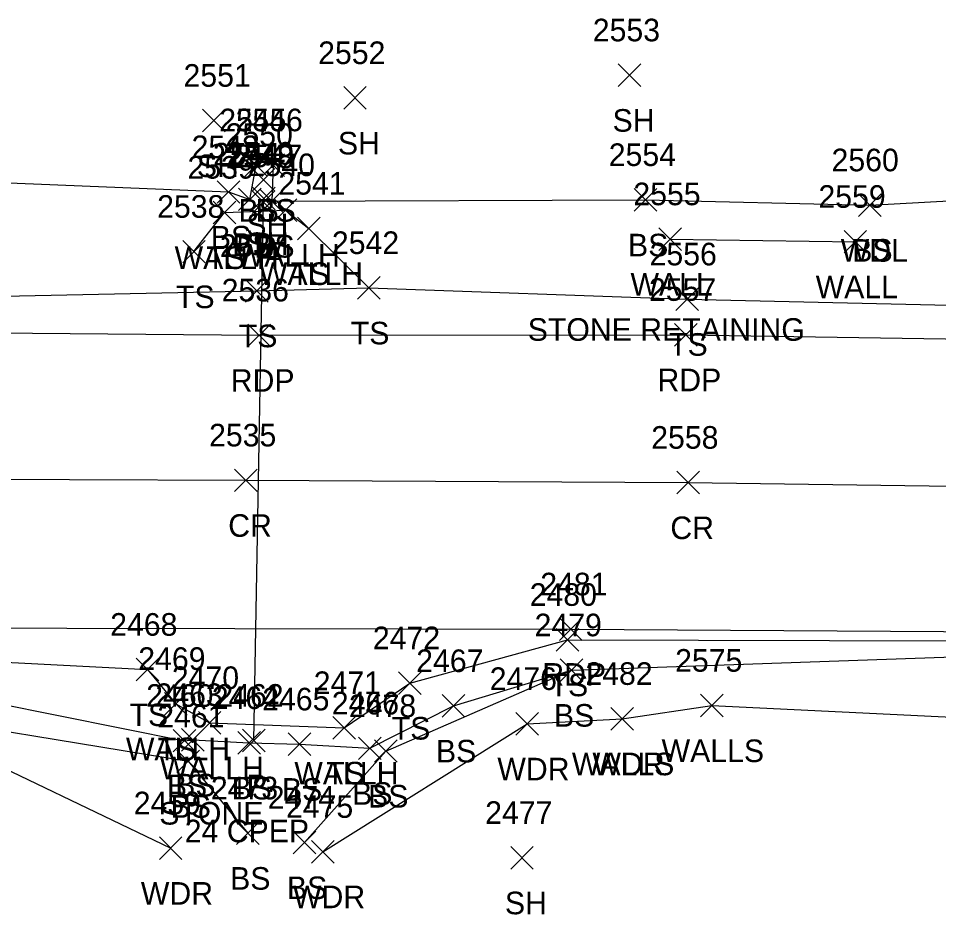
# Model space of a CAD drawing. Extents: x 1611797 to 1633212, y 298978 to 305475.
# Drawn here: x 1615474.3 to 1615555.8, y 301466.5 to 301545.8 of the extents above; entities that cross this region are included whole.
import ezdxf

# ---------------------------------------------------------------- set-up
doc = ezdxf.new("R2010")
doc.units = 0
for name, color, linetype in [('D_A', 7, 'Continuous'), ('D_C', 7, 'Continuous'), ('D_I', 7, 'Continuous'), ('D_TIC', 7, 'Continuous'), ('DCP', 7, 'Continuous'), ('DHW', 7, 'Continuous'), ('L_A', 7, 'Continuous'), ('L_C', 7, 'Continuous'), ('L_I', 7, 'Continuous'), ('L_TIC', 7, 'Continuous'), ('LAWA', 7, 'Continuous'), ('LELB', 7, 'Continuous'), ('LW', 7, 'Continuous'), ('LWS', 7, 'Continuous'), ('P_A', 7, 'Continuous'), ('P_I', 7, 'Continuous'), ('P_TIC', 7, 'Continuous'), ('PET', 7, 'Continuous'), ('PRC', 7, 'Continuous')]:
    doc.layers.add(name, color=color, linetype=linetype)

msp = doc.modelspace()

# ---------------------------------------------------------------- linework, layer by layer
at = {"layer": 'D_TIC'}
for points in [[(1615495.022, 301528.582), (1615497.022, 301530.582)], [(1615497.022, 301528.582), (1615495.022, 301530.582)], [(1615491.572, 301527.655), (1615493.572, 301529.655)], [(1615493.572, 301527.655), (1615491.572, 301529.655)], [(1615496.978, 301527.874), (1615498.978, 301529.874)], [(1615498.978, 301527.874), (1615496.978, 301529.874)], [(1615499.035, 301526.239), (1615501.035, 301528.239)], [(1615501.035, 301526.239), (1615499.035, 301528.239)], [(1615487.262, 301484.173), (1615489.262, 301486.173)], [(1615489.262, 301484.173), (1615487.262, 301486.173)], [(1615490.264, 301482.481), (1615492.264, 301484.481)], [(1615492.264, 301482.481), (1615490.264, 301484.481)], [(1615502.165, 301482.035), (1615504.165, 301484.035)], [(1615504.165, 301482.035), (1615502.165, 301484.035)], [(1615494.162, 301480.913), (1615496.162, 301482.913)], [(1615496.162, 301480.913), (1615494.162, 301482.913)]]:
    msp.add_lwpolyline(points, dxfattribs=at)
at = {"layer": 'DCP'}
msp.add_lwpolyline([(1615495.162, 301481.913), (1615496.022, 301529.582)], dxfattribs=at)
at = {"layer": 'DHW'}
for points in [[(1615492.572, 301528.655), (1615497.978, 301528.874), (1615500.035, 301527.239)], [(1615488.262, 301485.173), (1615491.264, 301483.481), (1615503.165, 301483.035)]]:
    msp.add_lwpolyline(points, dxfattribs=at)
at = {"layer": 'L_TIC'}
for points in [[(1615527.427, 301539.806), (1615529.427, 301541.806)], [(1615529.427, 301539.806), (1615527.427, 301541.806)], [(1615503.126, 301537.795), (1615505.126, 301539.795)], [(1615505.126, 301537.795), (1615503.126, 301539.795)], [(1615490.644, 301535.788), (1615492.644, 301537.788)], [(1615492.644, 301535.788), (1615490.644, 301537.788)], [(1615494.374, 301531.844), (1615496.374, 301533.844)], [(1615496.374, 301531.844), (1615494.374, 301533.844)], [(1615495.873, 301531.848), (1615497.873, 301533.848)], [(1615497.873, 301531.848), (1615495.873, 301533.848)], [(1615495.024, 301530.553), (1615497.024, 301532.553)], [(1615497.024, 301530.553), (1615495.024, 301532.553)], [(1615491.928, 301529.471), (1615493.928, 301531.471)], [(1615493.928, 301529.471), (1615491.928, 301531.471)], [(1615493.819, 301528.821), (1615495.819, 301530.821)], [(1615495.819, 301528.821), (1615493.819, 301530.821)], [(1615495.05, 301528.89), (1615497.05, 301530.89)], [(1615497.05, 301528.89), (1615495.05, 301530.89)], [(1615495.771, 301528.664), (1615497.771, 301530.664)], [(1615497.771, 301528.664), (1615495.771, 301530.664)], [(1615528.84, 301528.772), (1615530.84, 301530.772)], [(1615530.84, 301528.772), (1615528.84, 301530.772)], [(1615491.572, 301527.655), (1615493.572, 301529.655)], [(1615493.572, 301527.655), (1615491.572, 301529.655)], [(1615548.689, 301528.303), (1615550.689, 301530.303)], [(1615550.689, 301528.303), (1615548.689, 301530.303)], [(1615548.689, 301528.303), (1615550.689, 301530.303)], [(1615550.689, 301528.303), (1615548.689, 301530.303)], [(1615499.035, 301526.239), (1615501.035, 301528.239)], [(1615501.035, 301526.239), (1615499.035, 301528.239)], [(1615531.016, 301525.301), (1615533.016, 301527.301)], [(1615533.016, 301525.301), (1615531.016, 301527.301)], [(1615547.403, 301525.072), (1615549.403, 301527.072)], [(1615549.403, 301525.072), (1615547.403, 301527.072)], [(1615488.876, 301524.19), (1615490.876, 301526.19)], [(1615490.876, 301524.19), (1615488.876, 301526.19)], [(1615494.43, 301520.73), (1615496.43, 301522.73)], [(1615496.43, 301520.73), (1615494.43, 301522.73)], [(1615504.341, 301520.982), (1615506.341, 301522.982)], [(1615506.341, 301520.982), (1615504.341, 301522.982)], [(1615504.341, 301520.982), (1615506.341, 301522.982)], [(1615506.341, 301520.982), (1615504.341, 301522.982)], [(1615532.508, 301519.977), (1615534.508, 301521.977)], [(1615534.508, 301519.977), (1615532.508, 301521.977)], [(1615521.933, 301489.841), (1615523.933, 301491.841)], [(1615523.933, 301489.841), (1615521.933, 301491.841)], [(1615484.767, 301487.198), (1615486.767, 301489.198)], [(1615486.767, 301487.198), (1615484.767, 301489.198)], [(1615522.287, 301487.148), (1615524.287, 301489.148)], [(1615524.287, 301487.148), (1615522.287, 301489.148)], [(1615522.287, 301487.148), (1615524.287, 301489.148)], [(1615524.287, 301487.148), (1615522.287, 301489.148)], [(1615507.967, 301486.005), (1615509.967, 301488.005)], [(1615509.967, 301486.005), (1615507.967, 301488.005)], [(1615487.262, 301484.173), (1615489.262, 301486.173)], [(1615489.262, 301484.173), (1615487.262, 301486.173)], [(1615511.849, 301483.982), (1615513.849, 301485.982)], [(1615513.849, 301483.982), (1615511.849, 301485.982)], [(1615534.713, 301484.013), (1615536.713, 301486.013)], [(1615536.713, 301484.013), (1615534.713, 301486.013)], [(1615518.359, 301482.396), (1615520.359, 301484.396)], [(1615520.359, 301482.396), (1615518.359, 301484.396)], [(1615526.774, 301482.847), (1615528.774, 301484.847)], [(1615528.774, 301482.847), (1615526.774, 301484.847)], [(1615526.774, 301482.847), (1615528.774, 301484.847)], [(1615528.774, 301482.847), (1615526.774, 301484.847)], [(1615502.165, 301482.035), (1615504.165, 301484.035)], [(1615504.165, 301482.035), (1615502.165, 301484.035)], [(1615488.04, 301480.907), (1615490.04, 301482.907)], [(1615490.04, 301480.907), (1615488.04, 301482.907)], [(1615488.776, 301480.977), (1615490.776, 301482.977)], [(1615490.776, 301480.977), (1615488.776, 301482.977)], [(1615493.762, 301480.706), (1615495.762, 301482.706)], [(1615495.762, 301480.706), (1615493.762, 301482.706)], [(1615498.219, 301480.59), (1615500.219, 301482.59)], [(1615500.219, 301480.59), (1615498.219, 301482.59)], [(1615504.435, 301480.232), (1615506.435, 301482.232)], [(1615506.435, 301480.232), (1615504.435, 301482.232)], [(1615505.848, 301479.993), (1615507.848, 301481.993)], [(1615507.848, 301479.993), (1615505.848, 301481.993)], [(1615488.369, 301479.08), (1615490.369, 301481.08)], [(1615490.369, 301479.08), (1615488.369, 301481.08)], [(1615493.635, 301472.717), (1615495.635, 301474.717)], [(1615495.635, 301472.717), (1615493.635, 301474.717)], [(1615498.663, 301471.886), (1615500.663, 301473.886)], [(1615500.663, 301471.886), (1615498.663, 301473.886)], [(1615486.814, 301471.391), (1615488.814, 301473.391)], [(1615488.814, 301471.391), (1615486.814, 301473.391)], [(1615500.277, 301471.08), (1615502.277, 301473.08)], [(1615502.277, 301471.08), (1615500.277, 301473.08)], [(1615517.903, 301470.543), (1615519.903, 301472.543)], [(1615519.903, 301470.543), (1615517.903, 301472.543)]]:
    msp.add_lwpolyline(points, dxfattribs=at)
at = {"layer": 'LAWA'}
for points in [[(1615549.689, 301529.303), (1615566.342, 301530.229), (1615607.184, 301530.289), (1615649.635, 301529.544), (1615656.113, 301528.486)], [(1615501.277, 301472.08), (1615519.359, 301483.396), (1615527.774, 301483.847)], [(1615467.781, 301481.999), (1615487.814, 301472.391)]]:
    msp.add_lwpolyline(points, dxfattribs=at)
at = {"layer": 'LELB'}
for points in [[(1615448.576, 301526.52), (1615459.096, 301531.872), (1615492.928, 301530.471), (1615494.819, 301529.821), (1615495.374, 301532.844)], [(1615496.873, 301532.848), (1615496.771, 301529.664), (1615529.84, 301529.772), (1615549.689, 301529.303)], [(1615489.876, 301525.19), (1615492.572, 301528.655)], [(1615500.035, 301527.239), (1615505.341, 301521.982)], [(1615361.248, 301524.103), (1615373.76, 301521.789), (1615392.052, 301521.228), (1615436.033, 301521.47), (1615460.386, 301520.994), (1615495.43, 301521.73), (1615505.341, 301521.982), (1615533.508, 301520.977), (1615565.756, 301520.261), (1615604.352, 301521.116), (1615650.952, 301520.65)], [(1615135.071, 301495.761), (1615182.71, 301493.095), (1615200.62, 301491.369), (1615237.017, 301490.049), (1615283.024, 301490.319), (1615332.229, 301489.433), (1615367.288, 301489.489), (1615415.165, 301489.476), (1615461.146, 301487.512), (1615489.04, 301481.907), (1615489.776, 301481.977), (1615494.762, 301481.706), (1615499.219, 301481.59), (1615505.435, 301481.232), (1615512.849, 301484.982), (1615523.287, 301488.148), (1615565.537, 301489.63)], [(1615179.356, 301495.542), (1615238.13, 301494.061), (1615281.823, 301492.679), (1615332.953, 301491.253), (1615367.08, 301491.116), (1615415.17, 301490.398), (1615463.455, 301489.366), (1615485.767, 301488.198), (1615488.262, 301485.173)], [(1615503.165, 301483.035), (1615508.967, 301487.005), (1615522.933, 301490.841), (1615650.392, 301490.497), (1615696.839, 301490.799), (1615742.606, 301490.563), (1615790.216, 301489.095), (1615833.227, 301489.294), (1615871.732, 301489.198), (1615917.106, 301489.132), (1615944.211, 301487.984), (1615946.685, 301486.958)], [(1615237.017, 301490.049), (1615283.104, 301488.171), (1615332.233, 301487.755), (1615367.345, 301487.55), (1615415.322, 301486.919), (1615460.207, 301484.871), (1615489.369, 301480.08), (1615494.635, 301473.717)], [(1615499.663, 301472.886), (1615506.848, 301480.993), (1615523.287, 301488.148)]]:
    msp.add_lwpolyline(points, dxfattribs=at)
at = {"layer": 'LW'}
msp.add_lwpolyline([(1615532.016, 301526.301), (1615548.403, 301526.072)], dxfattribs=at)
at = {"layer": 'LWS'}
msp.add_lwpolyline([(1615527.774, 301483.847), (1615535.713, 301485.013), (1615563.021, 301483.684), (1615605.078, 301483.264), (1615632.529, 301484.35)], dxfattribs=at)
at = {"layer": 'P_TIC'}
for points in [[(1615494.64, 301516.787), (1615496.64, 301518.787)], [(1615496.64, 301516.787), (1615494.64, 301518.787)], [(1615532.402, 301516.836), (1615534.402, 301518.836)], [(1615534.402, 301516.836), (1615532.402, 301518.836)], [(1615493.472, 301503.952), (1615495.472, 301505.952)], [(1615495.472, 301503.952), (1615493.472, 301505.952)], [(1615532.598, 301503.748), (1615534.598, 301505.748)], [(1615534.598, 301503.748), (1615532.598, 301505.748)], [(1615522.213, 301490.769), (1615524.213, 301492.769)], [(1615524.213, 301490.769), (1615522.213, 301492.769)]]:
    msp.add_lwpolyline(points, dxfattribs=at)
at = {"layer": 'PET'}
for points in [[(1615142.946, 301524.074), (1615174.411, 301524.044), (1615178.387, 301526.37), (1615201.604, 301526.436), (1615223.594, 301525.799), (1615232.103, 301522.147), (1615257.671, 301521.297), (1615289.753, 301520.093), (1615321.783, 301520.363), (1615332.204, 301520.943), (1615362.893, 301520.238), (1615366.82, 301519.177), (1615392.251, 301518.728), (1615435.41, 301518.321), (1615495.64, 301517.787), (1615533.402, 301517.836), (1615565.945, 301517.336)], [(1615136.457, 301498.095), (1615183.514, 301496.737), (1615238.286, 301495.772), (1615281.951, 301494.361), (1615332.62, 301493.231), (1615366.847, 301492.766), (1615415.142, 301492.226), (1615463.728, 301491.907), (1615523.213, 301491.769), (1615565.652, 301491.507), (1615604.418, 301491.288), (1615650.576, 301491.377), (1615696.82, 301491.212), (1615742.604, 301491.137), (1615790.502, 301490.828), (1615833.333, 301490.511), (1615872.315, 301490.361), (1615916.91, 301490.766), (1615952.964, 301490.824), (1615957.121, 301489.367), (1615991.141, 301489.805)]]:
    msp.add_lwpolyline(points, dxfattribs=at)
at = {"layer": 'PRC'}
msp.add_lwpolyline([(1615142.895, 301510.745), (1615196.64, 301509.677), (1615256.563, 301508.234), (1615288.003, 301507.397), (1615344.096, 301506.041), (1615366.393, 301506.163), (1615392.516, 301505.723), (1615432.008, 301505.199), (1615494.472, 301504.952), (1615533.598, 301504.748), (1615565.585, 301504.325), (1615604.181, 301504.079), (1615650.059, 301504.113), (1615697.506, 301503.8), (1615741.702, 301503.326), (1615791.714, 301502.936), (1615833.167, 301502.789), (1615874.42, 301502.642), (1615915.553, 301503.017), (1616010.706, 301505.129)], dxfattribs=at)

# ---------------------------------------------------------------- texts
at = {"layer": 'D_A'}
for s, p in [('P', (1615495.4, 301524.582)), ('WALLH', (1615488.163, 301523.655)), ('WALLH', (1615493.569, 301523.874)), ('WALLH', (1615495.626, 301522.239)), ('WALLH', (1615483.853, 301480.173)), ('WALLH', (1615486.854, 301478.481)), ('WALLH', (1615498.756, 301478.035)), ('P', (1615494.54, 301476.913))]:
    msp.add_text(s, height=2, dxfattribs=at).set_placement(p)
at = {"layer": 'D_C'}
for s, p in [('STONE', (1615486.807, 301474.481)), ('24 CPEP', (1615489.06, 301472.913))]:
    msp.add_text(s, height=2, dxfattribs=at).set_placement(p)
at = {"layer": 'D_I'}
for s, p in [('2548', (1615492.762, 301532.582)), ('2540', (1615494.632, 301531.874)), ('2539', (1615489.304, 301531.655)), ('2541', (1615497.342, 301530.239)), ('2469', (1615484.948, 301488.173)), ('2470', (1615487.917, 301486.481)), ('2471', (1615500.472, 301486.035)), ('2462', (1615491.855, 301484.913))]:
    msp.add_text(s, height=2, dxfattribs=at).set_placement(p)
at = {"layer": 'L_A'}
for s, p in [('SH', (1615526.915, 301535.806)), ('SH', (1615502.614, 301533.795)), ('SH', (1615490.132, 301531.788)), ('BS', (1615493.815, 301527.844)), ('BS', (1615495.314, 301527.848)), ('SH', (1615494.512, 301526.553)), ('BS', (1615491.369, 301525.471)), ('BS', (1615493.26, 301524.821)), ('SH', (1615494.538, 301524.89)), ('BS', (1615495.212, 301524.664)), ('BS', (1615528.281, 301524.772)), ('TS', (1615490.981, 301523.655)), ('WDL', (1615547.106, 301524.303)), ('BS', (1615548.13, 301524.303)), ('TS', (1615498.444, 301522.239)), ('WALL', (1615528.504, 301521.301)), ('WALL', (1615544.891, 301521.072)), ('TS', (1615488.285, 301520.19)), ('TS', (1615493.84, 301516.73)), ('TS', (1615503.75, 301516.982)), ('TS', (1615503.75, 301516.982)), ('TS', (1615531.918, 301515.977)), ('TS', (1615521.343, 301485.841)), ('TS', (1615484.176, 301483.198)), ('BS', (1615521.728, 301483.148)), ('BS', (1615521.728, 301483.148)), ('TS', (1615507.376, 301482.005)), ('TS', (1615486.672, 301480.173)), ('BS', (1615511.289, 301479.982)), ('WALLS', (1615531.257, 301480.013)), ('WALLS', (1615523.317, 301478.847)), ('WDR', (1615525.136, 301478.847)), ('TS', (1615501.574, 301478.035)), ('WDR', (1615516.721, 301478.396)), ('BS', (1615487.481, 301476.907)), ('BS', (1615488.217, 301476.977)), ('BS', (1615493.203, 301476.706)), ('BS', (1615497.66, 301476.59)), ('BS', (1615503.876, 301476.232)), ('BS', (1615505.289, 301475.993)), ('BS', (1615487.81, 301475.08)), ('BS', (1615493.076, 301468.717)), ('WDR', (1615485.176, 301467.391)), ('BS', (1615498.104, 301467.886)), ('WDR', (1615498.639, 301467.08)), ('SH', (1615517.391, 301466.543))]:
    msp.add_text(s, height=2, dxfattribs=at).set_placement(p)
at = {"layer": 'L_C'}
msp.add_text('STONE RETAINING', height=2, dxfattribs=at).set_placement((1615519.41, 301517.301))
at = {"layer": 'L_I'}
for s, p in [('2553', (1615525.167, 301543.806)), ('2552', (1615500.866, 301541.795)), ('2551', (1615488.951, 301539.788)), ('2545', (1615492.115, 301535.844)), ('2546', (1615493.559, 301535.848)), ('2550', (1615492.678, 301534.553)), ('2543', (1615489.668, 301533.471)), ('2544', (1615491.559, 301532.821)), ('2549', (1615492.782, 301532.89)), ('2547', (1615493.511, 301532.664)), ('2554', (1615526.58, 301532.772)), ('2560', (1615546.296, 301532.303)), ('2560', (1615546.296, 301532.303)), ('2539', (1615489.304, 301531.655)), ('2541', (1615497.342, 301530.239)), ('2555', (1615528.756, 301529.301)), ('2559', (1615545.135, 301529.072)), ('2538', (1615486.616, 301528.19)), ('2537', (1615492.171, 301524.73)), ('2542', (1615502.081, 301524.982)), ('2542', (1615502.081, 301524.982)), ('2556', (1615530.193, 301523.977)), ('2480', (1615519.587, 301493.841)), ('2468', (1615482.46, 301491.198)), ('2479', (1615520.019, 301491.148)), ('2479', (1615520.019, 301491.148)), ('2472', (1615505.707, 301490.005)), ('2469', (1615484.948, 301488.173)), ('2467', (1615509.541, 301487.982)), ('2575', (1615532.453, 301488.013)), ('2476', (1615516.044, 301486.396)), ('2482', (1615524.514, 301486.847)), ('2482', (1615524.514, 301486.847)), ('2471', (1615500.472, 301486.035)), ('2460', (1615485.647, 301484.907)), ('2463', (1615486.469, 301484.977)), ('2464', (1615491.455, 301484.706)), ('2465', (1615495.912, 301484.59)), ('2466', (1615502.073, 301484.232)), ('2478', (1615503.588, 301483.993)), ('2461', (1615486.629, 301483.08)), ('2473', (1615491.375, 301476.717)), ('2474', (1615496.403, 301475.886)), ('2459', (1615484.546, 301475.391)), ('2475', (1615498.018, 301475.08)), ('2477', (1615515.643, 301474.543))]:
    msp.add_text(s, height=2, dxfattribs=at).set_placement(p)
at = {"layer": 'P_A'}
for s, p in [('RDP', (1615493.129, 301512.787)), ('RDP', (1615530.89, 301512.836)), ('CR', (1615492.905, 301499.952)), ('CR', (1615532.031, 301499.748)), ('RDP', (1615520.701, 301486.769))]:
    msp.add_text(s, height=2, dxfattribs=at).set_placement(p)
at = {"layer": 'P_I'}
for s, p in [('2536', (1615492.326, 301520.787)), ('2557', (1615530.142, 301520.836)), ('2535', (1615491.212, 301507.952)), ('2558', (1615530.339, 301507.748)), ('2481', (1615520.52, 301494.769))]:
    msp.add_text(s, height=2, dxfattribs=at).set_placement(p)

doc.saveas('drawing.dxf')
